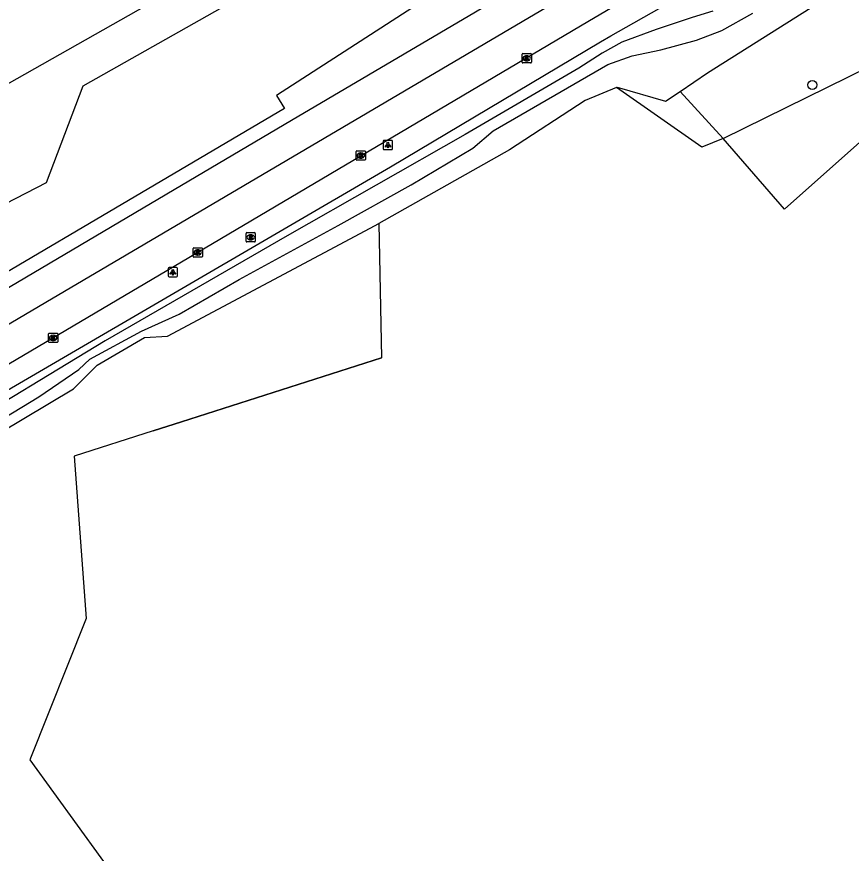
# Model space of a CAD drawing. Extents: x 162880 to 165536, y 384011 to 385179.
# Drawn here: x 163482.2 to 163572.4, y 384499.4 to 384589.8 of the extents above; entities that cross this region are included whole.
import ezdxf

# ---------------------------------------------------------------- set-up
doc = ezdxf.new("R2010")
doc.units = 0
for name, color, linetype in [('IMGEO_Berm_groen', 7, 'Continuous'), ('IMGEO_Boom', 7, 'Continuous'), ('IMGEO_Grasland_agrarisch', 7, 'Continuous'), ('IMGEO_Groenvoorziening', 7, 'Continuous'), ('IMGEO_Hek', 7, 'Continuous'), ('IMGEO_Kolk', 7, 'Continuous'), ('IMGEO_Lichtpunt', 7, 'Continuous'), ('IMGEO_Loofbos', 7, 'Continuous'), ('IMGEO_Rijbaan_regionaal_gesloten', 7, 'Continuous'), ('IMGEO_Rioolput', 7, 'Continuous'), ('IMGEO_Waterloop', 7, 'Continuous')]:
    doc.layers.add(name, color=color, linetype=linetype)

msp = doc.modelspace()

# ---------------------------------------------------------------- linework, layer by layer
at = {"layer": 'IMGEO_Berm_groen'}
for points in [[(163212.214, 384425.459), (163282.851, 384466.874), (163343.136, 384501.904), (163343.156, 384501.915), (163378.626, 384521.326), (163404.476, 384536), (163407.908, 384535.207), (163426.451, 384541.494), (163485.437, 384571.924), (163489.382, 384582.362), (163520.667, 384600.067)], [(163539.139, 384600.004), (163510.288, 384581.318), (163511.127, 384579.936), (163414.38, 384522.865), (163375.929, 384500), (163352.459, 384486.259), (163221.441, 384409.551), (163212.214, 384425.459)]]:
    msp.add_lwpolyline(points, dxfattribs=at)
at = {"layer": 'IMGEO_Boom'}
msp.add_circle((163568.179, 384582.47), 0.489, dxfattribs=at)
at = {"layer": 'IMGEO_Grasland_agrarisch'}
msp.add_lwpolyline([(163558.533, 384576.691), (163576.613, 384585.584), (163586.268, 384592.264)], dxfattribs=at)
at = {"layer": 'IMGEO_Groenvoorziening'}
for points in [[(163409.012, 384506.582), (163425.586, 384516.604), (163474.867, 384545.827), (163522.584, 384573.637), (163545.298, 384587.125), (163546.416, 384587.789), (163588.998, 384611.922), (163597.665, 384616.481), (163610.634, 384624.891), (163616.771, 384627.578), (163623.187, 384631.873), (163636.16, 384637.196), (163638.477, 384638.603)], [(163553.887, 384581.772), (163556.855, 384583.77), (163573.992, 384594.636), (163588.443, 384605.425), (163590.754, 384608.751), (163595.794, 384611.03), (163599.07, 384611.727), (163604.528, 384614.697), (163607.466, 384614.911), (163620.286, 384622.92), (163639.978, 384634.63)], [(163546.998, 384582.185), (163547.096, 384582.226), (163552.316, 384580.714), (163553.887, 384581.772)], [(163553.887, 384581.772), (163558.533, 384576.691)]]:
    msp.add_lwpolyline(points, dxfattribs=at)
at = {"layer": 'IMGEO_Hek'}
msp.add_lwpolyline([(163496.941, 384545.074), (163500, 384546.054), (163521.638, 384552.983)], dxfattribs=at)
at = {"layer": 'IMGEO_Kolk'}
for p, q in [((163536.813, 384584.928), (163536.813, 384585.78)), ((163536.888, 384585.854), (163537.74, 384585.854)), ((163537.301, 384585.634), (163537.326, 384585.634)), ((163537.814, 384585.78), (163537.814, 384584.928)), ((163537.74, 384584.854), (163536.888, 384584.854)), ((163537.324, 384585.074), (163537.299, 384585.074)), ((163518.882, 384574.413), (163518.882, 384575.265)), ((163518.957, 384575.339), (163519.809, 384575.339)), ((163519.37, 384575.119), (163519.395, 384575.119)), ((163519.883, 384575.265), (163519.883, 384574.413)), ((163519.809, 384574.339), (163518.957, 384574.339)), ((163519.393, 384574.559), (163519.368, 384574.559)), ((163501.344, 384564.867), (163502.196, 384564.867)), ((163501.269, 384563.941), (163501.269, 384564.793)), ((163501.78, 384564.087), (163501.755, 384564.087)), ((163501.757, 384564.647), (163501.782, 384564.647)), ((163502.27, 384564.793), (163502.27, 384563.941)), ((163502.196, 384563.867), (163501.344, 384563.867)), ((163485.649, 384554.709), (163485.649, 384555.561)), ((163485.724, 384555.635), (163486.576, 384555.635)), ((163486.16, 384554.855), (163486.135, 384554.855)), ((163486.137, 384555.415), (163486.162, 384555.415)), ((163486.65, 384555.561), (163486.65, 384554.709)), ((163486.576, 384554.635), (163485.724, 384554.635))]:
    msp.add_line(p, q, dxfattribs=at)
for points in [[(163536.813, 384584.928), (163536.813, 384585.78)], [(163536.888, 384585.854), (163537.74, 384585.854)], [(163537.814, 384585.78), (163537.814, 384584.928)], [(163537.74, 384584.854), (163536.888, 384584.854)], [(163537.134, 384585.554), (163537.257, 384585.554), (163537.257, 384585.403), (163537.387, 384585.554), (163537.551, 384585.554), (163537.405, 384585.403), (163537.558, 384585.154), (163537.406, 384585.154), (163537.321, 384585.318), (163537.257, 384585.251), (163537.257, 384585.154), (163537.134, 384585.154), (163537.134, 384585.554)], [(163518.882, 384574.413), (163518.882, 384575.265)], [(163518.957, 384575.339), (163519.809, 384575.339)], [(163519.203, 384575.039), (163519.326, 384575.039), (163519.326, 384574.888), (163519.456, 384575.039), (163519.62, 384575.039), (163519.474, 384574.888), (163519.627, 384574.639), (163519.475, 384574.639), (163519.39, 384574.803), (163519.326, 384574.736), (163519.326, 384574.639), (163519.203, 384574.639), (163519.203, 384575.039)], [(163519.883, 384575.265), (163519.883, 384574.413)], [(163519.809, 384574.339), (163518.957, 384574.339)], [(163501.344, 384564.867), (163502.196, 384564.867)], [(163501.269, 384563.941), (163501.269, 384564.793)], [(163501.59, 384564.567), (163501.713, 384564.567), (163501.713, 384564.416), (163501.843, 384564.567), (163502.007, 384564.567), (163501.861, 384564.416), (163502.014, 384564.167), (163501.862, 384564.167), (163501.777, 384564.331), (163501.713, 384564.264), (163501.713, 384564.167), (163501.59, 384564.167), (163501.59, 384564.567)], [(163502.27, 384564.793), (163502.27, 384563.941)], [(163502.196, 384563.867), (163501.344, 384563.867)], [(163485.649, 384554.709), (163485.649, 384555.561)], [(163485.724, 384555.635), (163486.576, 384555.635)], [(163485.97, 384555.335), (163486.093, 384555.335), (163486.093, 384555.184), (163486.223, 384555.335), (163486.387, 384555.335), (163486.241, 384555.184), (163486.394, 384554.935), (163486.242, 384554.935), (163486.157, 384555.099), (163486.093, 384555.032), (163486.093, 384554.935), (163485.97, 384554.935), (163485.97, 384555.335)], [(163486.65, 384555.561), (163486.65, 384554.709)], [(163486.576, 384554.635), (163485.724, 384554.635)]]:
    msp.add_lwpolyline(points, dxfattribs=at)
for centre, start, end in [((163536.89, 384585.778), 91.55205, 178.44795), ((163536.89, 384585.778), 91.55205, 178.44795), ((163537.738, 384585.778), 1.55205, 88.44795), ((163537.738, 384585.778), 1.55205, 88.44795), ((163536.89, 384584.93), 181.55205, 268.44795), ((163536.89, 384584.93), 181.55205, 268.44795), ((163537.738, 384584.93), 271.55205, 358.44795), ((163537.738, 384584.93), 271.55205, 358.44795), ((163518.959, 384575.263), 91.55205, 178.44795), ((163518.959, 384575.263), 91.55205, 178.44795), ((163519.807, 384575.263), 1.55205, 88.44795), ((163519.807, 384575.263), 1.55205, 88.44795), ((163518.959, 384574.415), 181.55205, 268.44795), ((163518.959, 384574.415), 181.55205, 268.44795), ((163519.807, 384574.415), 271.55205, 358.44795), ((163519.807, 384574.415), 271.55205, 358.44795), ((163501.346, 384564.791), 91.55205, 178.44795), ((163501.346, 384564.791), 91.55205, 178.44795), ((163502.194, 384564.791), 1.55205, 88.44795), ((163502.194, 384564.791), 1.55205, 88.44795), ((163501.346, 384563.943), 181.55205, 268.44795), ((163501.346, 384563.943), 181.55205, 268.44795), ((163502.194, 384563.943), 271.55205, 358.44795), ((163502.194, 384563.943), 271.55205, 358.44795), ((163485.726, 384555.559), 91.55205, 178.44795), ((163485.726, 384555.559), 91.55205, 178.44795), ((163486.574, 384555.559), 1.55205, 88.44795), ((163486.574, 384555.559), 1.55205, 88.44795), ((163485.726, 384554.711), 181.55205, 268.44795), ((163485.726, 384554.711), 181.55205, 268.44795), ((163486.574, 384554.711), 271.55205, 358.44795), ((163486.574, 384554.711), 271.55205, 358.44795)]:
    msp.add_arc(centre, 0.0765, start, end, dxfattribs=at)
for centre, major_axis, ratio, start_param, end_param in [((163537.3, 384585.354), (-0.387, 0.002), 0.722429, 4.712389, 7.853982), ((163537.325, 384585.354), (-0.39, 0.002), 0.717154, 1.570796, 4.712389), ((163519.369, 384574.839), (-0.387, 0.002), 0.722429, 4.712389, 7.853982), ((163519.394, 384574.839), (-0.39, 0.002), 0.717154, 1.570796, 4.712389), ((163501.756, 384564.367), (-0.387, 0.002), 0.722429, 4.712389, 7.853982), ((163501.781, 384564.367), (-0.39, 0.002), 0.717154, 1.570796, 4.712389), ((163486.136, 384555.135), (-0.387, 0.002), 0.722429, 4.712389, 7.853982), ((163486.161, 384555.135), (-0.39, 0.002), 0.717154, 1.570796, 4.712389)]:
    msp.add_ellipse(centre, major_axis=major_axis, ratio=ratio, start_param=start_param, end_param=end_param, dxfattribs=at)
at = {"layer": 'IMGEO_Lichtpunt'}
for p, q in [((163521.818, 384576.382), (163521.818, 384575.575)), ((163521.818, 384576.382), (163521.818, 384575.575)), ((163522.72, 384576.477), (163521.912, 384576.477)), ((163522.72, 384576.477), (163521.912, 384576.477)), ((163522.814, 384575.575), (163522.814, 384576.382)), ((163522.814, 384575.575), (163522.814, 384576.382)), ((163521.912, 384575.481), (163522.72, 384575.481)), ((163521.912, 384575.481), (163522.72, 384575.481)), ((163498.581, 384562.63), (163498.581, 384561.823)), ((163498.581, 384562.63), (163498.581, 384561.823)), ((163499.483, 384562.725), (163498.675, 384562.725)), ((163499.483, 384562.725), (163498.675, 384562.725)), ((163499.577, 384561.823), (163499.577, 384562.63)), ((163499.577, 384561.823), (163499.577, 384562.63)), ((163498.675, 384561.729), (163499.483, 384561.729)), ((163498.675, 384561.729), (163499.483, 384561.729))]:
    msp.add_line(p, q, dxfattribs=at)
for points in [[(163522.192, 384576.046), (163522.231, 384576.018), (163522.043, 384575.756), (163522.005, 384575.783), (163522.192, 384576.046)], [(163522.294, 384575.998), (163522.341, 384575.998), (163522.341, 384575.676), (163522.294, 384575.676), (163522.294, 384575.998)], [(163522.404, 384576.018), (163522.442, 384576.045), (163522.629, 384575.783), (163522.59, 384575.755), (163522.404, 384576.018)], [(163498.955, 384562.294), (163498.994, 384562.266), (163498.806, 384562.004), (163498.768, 384562.031), (163498.955, 384562.294)], [(163499.057, 384562.246), (163499.104, 384562.246), (163499.104, 384561.924), (163499.057, 384561.924), (163499.057, 384562.246)], [(163499.167, 384562.266), (163499.205, 384562.293), (163499.392, 384562.031), (163499.353, 384562.003), (163499.167, 384562.266)]]:
    msp.add_lwpolyline(points, dxfattribs=at)
for centre in [(163522.317, 384576.18), (163499.08, 384562.428)]:
    msp.add_circle(centre, 0.0994, dxfattribs=at)
for centre, start, end in [((163521.912, 384576.382), 90, 180), ((163521.912, 384576.382), 90, 180), ((163522.72, 384576.382), 0, 90), ((163522.72, 384576.382), 0, 90), ((163521.912, 384575.575), 180, 270), ((163521.912, 384575.575), 180, 270), ((163522.72, 384575.575), 270, 0), ((163522.72, 384575.575), 270, 360), ((163498.675, 384562.63), 90, 180), ((163498.675, 384562.63), 90, 180), ((163499.483, 384562.63), 0, 90), ((163499.483, 384562.63), 0, 90), ((163498.675, 384561.823), 180, 270), ((163498.675, 384561.823), 180, 270), ((163499.483, 384561.823), 270, 0), ((163499.483, 384561.823), 270, 360)]:
    msp.add_arc(centre, 0.0946, start, end, dxfattribs=at)
at = {"layer": 'IMGEO_Loofbos'}
for points in [[(163590.366, 384572.478), (163588.141, 384579.907), (163587.943, 384580.567), (163584.053, 384585.823), (163565.169, 384569.059), (163558.533, 384576.691)], [(163546.998, 384582.185), (163543.642, 384580.786), (163535.457, 384575.459), (163521.329, 384567.5)], [(163558.533, 384576.691), (163556.221, 384575.735), (163546.998, 384582.185)], [(163413.062, 384504.266), (163435.358, 384517.778), (163444.418, 384523.86), (163446.231, 384525.44), (163458.62, 384531.745), (163469.314, 384538.434), (163472.327, 384541.023), (163477.586, 384543.219), (163488.355, 384549.643), (163490.895, 384552.202), (163496.029, 384555.169), (163498.488, 384555.313), (163520.408, 384566.982), (163521.329, 384567.5)], [(163521.329, 384567.5), (163521.638, 384552.983), (163500, 384546.054), (163496.941, 384545.074), (163488.414, 384542.342), (163489.714, 384524.81), (163483.616, 384509.537), (163493.842, 384495.426), (163493.918, 384468.139)]]:
    msp.add_lwpolyline(points, dxfattribs=at)
at = {"layer": 'IMGEO_Rijbaan_regionaal_gesloten'}
for points in [[(163353.264, 384484.905), (163378.883, 384500), (163500, 384571.648), (163511.906, 384578.653), (163540.103, 384595.308), (163582.453, 384620.322), (163604.632, 384633.298)], [(163354.963, 384482.045), (163363.325, 384486.973), (163419.491, 384520.12), (163485.368, 384558.99), (163543.486, 384593.287), (163571.148, 384609.52), (163606.44, 384630.173)], [(163596.733, 384620.336), (163590.474, 384616.677), (163584.15, 384613.033), (163543.932, 384589.276), (163500, 384563.326), (163392.794, 384500), (163356.886, 384478.81)], [(163124.723, 384375.774), (163138.358, 384383.738), (163138.843, 384384.023), (163211.461, 384426.757), (163256.317, 384453.078), (163273.206, 384463), (163290.991, 384473.343), (163308.788, 384483.676), (163325.692, 384493.499), (163336.884, 384500), (163342.393, 384503.2), (163342.624, 384503.334), (163359.588, 384513.164), (163377.433, 384523.409), (163394.422, 384533.139), (163412.272, 384543.331), (163427.537, 384552.025), (163447.16, 384563.196), (163463.28, 384572.441), (163480.314, 384582.094), (163500, 384593.26)]]:
    msp.add_lwpolyline(points, dxfattribs=at)
at = {"layer": 'IMGEO_Rioolput'}
for p, q in [((163506.991, 384565.58), (163506.991, 384566.432)), ((163507.066, 384566.506), (163507.918, 384566.506)), ((163507.502, 384565.726), (163507.477, 384565.726)), ((163507.479, 384566.286), (163507.504, 384566.286)), ((163507.992, 384566.432), (163507.992, 384565.58)), ((163507.918, 384565.506), (163507.066, 384565.506))]:
    msp.add_line(p, q, dxfattribs=at)
for points in [[(163506.991, 384565.58), (163506.991, 384566.432)], [(163507.066, 384566.506), (163507.918, 384566.506)], [(163507.58, 384566.204), (163507.328, 384566.206), (163507.328, 384565.806)], [(163507.328, 384565.806), (163507.452, 384565.806), (163507.452, 384565.968), (163507.463, 384565.968)], [(163507.506, 384566.125), (163507.452, 384566.125), (163507.452, 384566.044)], [(163507.452, 384566.044), (163507.504, 384566.044)], [(163507.51, 384565.939), (163507.581, 384565.806), (163507.721, 384565.806), (163507.656, 384565.932)], [(163507.992, 384566.432), (163507.992, 384565.58)], [(163507.918, 384565.506), (163507.066, 384565.506)]]:
    msp.add_lwpolyline(points, dxfattribs=at)
for centre, radius, start, end in [((163507.068, 384566.43), 0.0765, 91.55205, 178.44795), ((163507.068, 384566.43), 0.0765, 91.55205, 178.44795), ((163507.462, 384565.915), 0.0533, 26.02933, 88.69889), ((163507.488, 384566.233), 0.19, 274.7715, 282.96867), ((163507.512, 384566.029), 0.0964, 77.00612, 93.18647), ((163507.526, 384566.086), 0.0378, 276.66336, 79.67722), ((163507.579, 384566.094), 0.109, 350.36119, 89.41601), ((163507.577, 384566.094), 0.112, 277.58423, 350.98172), ((163507.561, 384565.879), 0.108, 29.51342, 73.79051), ((163507.916, 384566.43), 0.0765, 1.55205, 88.44795), ((163507.916, 384566.43), 0.0765, 1.55205, 88.44795), ((163507.068, 384565.582), 0.0765, 181.55205, 268.44795), ((163507.068, 384565.582), 0.0765, 181.55205, 268.44795), ((163507.916, 384565.582), 0.0765, 271.55205, 358.44795), ((163507.916, 384565.582), 0.0765, 271.55205, 358.44795)]:
    msp.add_arc(centre, radius, start, end, dxfattribs=at)
for centre, major_axis, ratio, start_param, end_param in [((163507.478, 384566.006), (-0.387, 0.002), 0.722429, 4.712389, 7.853982), ((163507.503, 384566.006), (-0.39, 0.002), 0.717154, 1.570796, 4.712389)]:
    msp.add_ellipse(centre, major_axis=major_axis, ratio=ratio, start_param=start_param, end_param=end_param, dxfattribs=at)
at = {"layer": 'IMGEO_Waterloop'}
for points in [[(163557.421, 384590.456), (163555.181, 384589.746), (163551.298, 384588.477), (163547.602, 384587.096), (163545.474, 384585.901), (163542.936, 384584.296), (163530.653, 384577.128), (163511.427, 384566.152), (163491.753, 384554.803), (163474.766, 384544.499), (163465.807, 384538.862), (163453.86, 384531.843), (163442.698, 384525.161), (163427.055, 384515.94), (163413.504, 384507.577), (163410.629, 384505.337), (163409.845, 384504.367), (163409.285, 384503.06), (163409.136, 384501.641), (163409.285, 384500.111), (163410.33, 384498.057)], [(163479.881, 384545.918), (163484.585, 384548.755), (163488.915, 384551.704), (163490.11, 384552.824), (163495.71, 384555.848), (163499.779, 384557.715), (163506.238, 384561.448), (163516.952, 384567.272), (163524.829, 384571.677), (163531.475, 384575.634), (163533.677, 384577.501), (163546.072, 384584.669), (163548.722, 384585.602), (163551.821, 384586.274), (163555.666, 384587.32), (163558.391, 384588.365), (163561.751, 384590.232)]]:
    msp.add_lwpolyline(points, dxfattribs=at)

doc.saveas('drawing.dxf')
